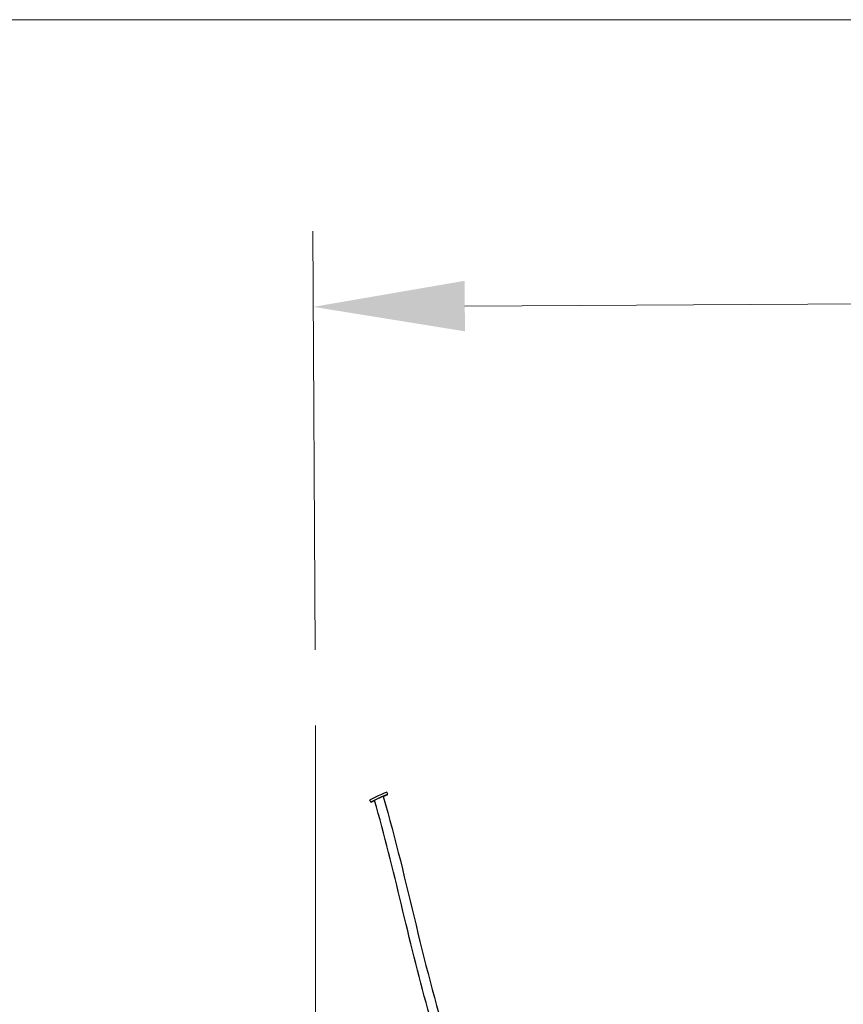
# Model space of a CAD drawing. Header units: inches. Extents: x 1 to 669, y 0 to 417.
# Tile 353 of 448: x 331 to 342, y 274 to 287. Entities that reach past the tile are written whole.
import ezdxf

# ---------------------------------------------------------------- set-up
doc = ezdxf.new("R2010")
doc.units = ezdxf.units.IN
doc.header["$LTSCALE"] = 12
doc.header["$MEASUREMENT"] = 0
doc.header["$PDMODE"] = 1
doc.linetypes.add('C', pattern=[2, 1.25, -0.25, 0.25, -0.25])
doc.layers.get('Defpoints').update_dxf_attribs({"linetype": 'CONTINUOUS'})
doc.layers.add('C', color=4, linetype='C', lineweight=13)
doc.layers.add('D', color=2, linetype='CONTINUOUS')
doc.layers.add('X', color=1, linetype='CONTINUOUS')
doc.styles.get("Standard").update_dxf_attribs({"font": 'SIMPLEX.SHX', "width": 0.875})
doc.dimstyles.new('STANDARD$0', dxfattribs={"dimscale": 32, "dimtxt": 0.09375, "dimasz": 0.0625, "dimexe": 0.03125, "dimexo": 0.03125, "dimgap": 0.03125, "dimtad": 1, "dimtih": 1, "dimtoh": 1, "dimdec": 4, "dimzin": 12, "dimdsep": 46, "dimlunit": 5, "dimtxsty": 'Standard', "dimcen": -0.03125, "dimclrd": 256, "dimclre": 256, "dimclrt": 256, "dimadec": 0, "dimazin": 0, "dimtfac": 0.875, "dimtdec": 4, "dimtofl": 0, "dimtmove": 0, "dimatfit": 3, "dimfxl": 1, "dimtolj": 1, "dimtzin": 12, "dimlwd": 13, "dimlwe": 13, "dimarcsym": 0})

# ---------------------------------------------------------------- blocks, each defined once
blk = doc.blocks.new('*D25')
at = {"layer": 'D', "lineweight": 13, "transparency": 16777216}
for p, q in [((369.566, 268.272), (369.481, 284.397)), ((334.566, 278.682), (334.537, 284.212)), ((367.486, 283.386), (357.298, 283.332)), ((336.542, 283.222), (346.423, 283.275))]:
    blk.add_line(p, q, dxfattribs=at)
at = {"layer": 'D', "transparency": 16777216}
for points in [[(367.484, 283.719), (367.488, 283.053), (369.486, 283.397)], [(336.54, 283.556), (336.544, 282.889), (334.542, 283.212)]]:
    blk.add_solid(points, dxfattribs=at)
at = {"layer": 'Defpoints', "color": 0, "transparency": 16777216}
for p in [(334.542, 283.212), (334.572, 277.682), (369.572, 267.272)]:
    blk.add_point(p, dxfattribs=at)
at = {"layer": 'D', "transparency": 16777216, "insert": (351.861, 283.303), "char_height": 3, "attachment_point": 5}
blk.add_mtext('\\A1;35{}{\\C2;%%p1}', dxfattribs=at)
blk = doc.blocks.new('*D70')
at = {"layer": 'D', "lineweight": 13, "transparency": 16777216}
for p, q in [((327.545, 287.004), (425.205, 287.004)), ((424.205, 285.004), (424.205, 231.372)), ((424.205, 167.621), (424.205, 223.247)), ((370.131, 165.621), (425.205, 165.621))]:
    blk.add_line(p, q, dxfattribs=at)
at = {"layer": 'D', "transparency": 16777216}
for points in [[(423.871, 285.004), (424.538, 285.004), (424.205, 287.004)], [(423.871, 167.621), (424.538, 167.621), (424.205, 165.621)]]:
    blk.add_solid(points, dxfattribs=at)
at = {"layer": 'Defpoints', "color": 0, "transparency": 16777216}
for p in [(326.545, 287.004), (369.131, 165.621), (424.205, 165.621)]:
    blk.add_point(p, dxfattribs=at)
at = {"layer": 'D', "transparency": 16777216, "insert": (424.205, 227.309), "char_height": 3, "attachment_point": 5}
blk.add_mtext('\\A1;121{\\H0.875x;\\S1/2;}{}{\\C2;%%p1}', dxfattribs=at)

msp = doc.modelspace()

# ---------------------------------------------------------------- linework, layer by layer
at = {"layer": 'C'}
msp.add_line((334.57151, 277.68239), (334.57151, 163.62097), dxfattribs=at)
at = {"layer": 'X', "extrusion": (-1, 4.93038e-32, -2.22045e-16)}
for p, q in [((335.52634, 276.7756), (335.51319, 276.80394)), ((335.29958, 276.67033), (335.28643, 276.69867))]:
    msp.add_line(p, q, dxfattribs=at)
at = {"layer": 'X'}
for centre, major_axis, start_param, end_param in [((335.39981, 276.7513), (0.11338, 0.05263), 0, 3.14159265), ((335.41296, 276.72297), (0.11338, 0.05263), -1.09405962, 4.14042276), ((335.41296, 276.72297), (0.05669, 0.02632), -0.39578672, 1.6587979)]:
    msp.add_ellipse(centre, major_axis=major_axis, ratio=0.02314513, start_param=start_param, end_param=end_param, dxfattribs=at)
for points, knots in [([(336.4931, 271.36319), (336.49401, 271.54217), (336.49974, 271.7211), (336.51752, 272.25928), (336.4665, 272.62537), (336.25796, 273.29225), (336.14676, 273.6131), (335.79698, 274.85166), (335.61531, 275.7843), (335.35193, 276.69463)], [9.69049762, 9.69049762, 9.69049762, 9.69049762, 10.22746426, 10.22746426, 11.3059207, 11.3059207, 12.32392501, 12.32392501, 15.16736174, 15.16736174, 15.16736174, 15.16736174]), ([(335.46519, 276.74782), (335.79155, 275.62503), (335.99431, 274.46643), (336.45593, 273.07303), (336.55684, 272.78877), (336.64375, 272.24596), (336.63224, 271.99185), (336.61945, 271.61507), (336.61741, 271.48914), (336.61677, 271.36319)], [0.03104419, 0.03104419, 0.03104419, 0.03104419, 3.53924392, 3.53924392, 4.43534531, 4.43534531, 5.18849637, 5.18849637, 5.56634783, 5.56634783, 5.56634783, 5.56634783])]:
    msp.add_open_spline(points, degree=3, knots=knots, dxfattribs=at)

# ---------------------------------------------------------------- dimensions: what is measured, and where the dimension line sits
at = {"layer": 'D'}
for base, p1, p2, angle, picture, middle in [((424.20482, 165.62097), (326.54465, 287.0038), (369.1312, 165.62097), 90, '*D70', (424.20482, 227.30911)), ((334.54223, 283.21167), (369.57151, 267.27192), (334.57151, 277.68239), 180.303338, '*D25', (351.86061, 283.30336))]:
    dim = msp.add_linear_dim(base=base, p1=p1, p2=p2, angle=angle, text='<>{}{\\C2;%%p1}', dimstyle='STANDARD$0', override={"dimdec": 1, "dimtp": 1, "dimtm": 1, "dimarcsym": 1}, dxfattribs=at)
    dim.commit()
    dim.dimension.update_dxf_attribs({"geometry": picture, "text_midpoint": middle, "dimtype": 160})

doc.saveas('drawing.dxf')
